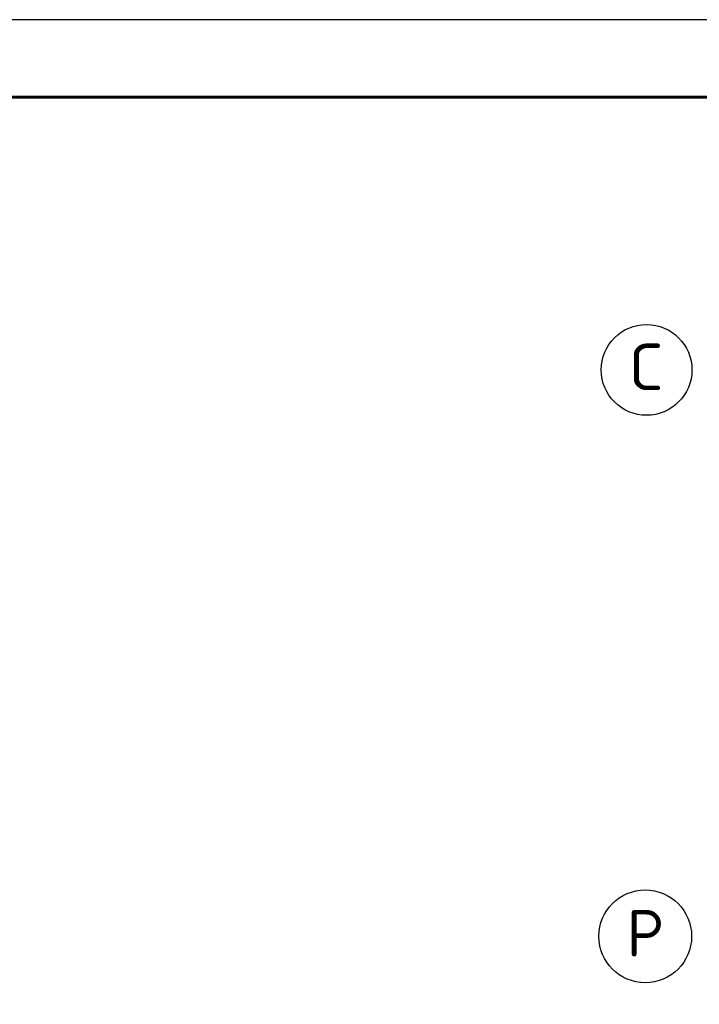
# Model space of a CAD drawing. Header units: millimetres. Extents: x 40580 to 559114, y -343730 to 81020.
# Tile 494 of 656: x 375600 to 379981, y -43739 to -37394. Entities that reach past the tile are written whole.
import ezdxf
from ezdxf.enums import TextEntityAlignment as Align

# ---------------------------------------------------------------- set-up
doc = ezdxf.new("R2010")
doc.units = ezdxf.units.MM
doc.linetypes.add('______5', pattern=[1100, 800, -100, 100, -100])
doc.layers.add('___________________', color=253, linetype='______5')
doc.layers.add('Тонкие', color=7, linetype='Continuous')
doc.styles.add('ISOCPEUR', font='isocpeur.ttf')

# ---------------------------------------------------------------- blocks, each defined once
blk = doc.blocks.new('Из_буфера8386')
at = {"linetype": 'Continuous', "lineweight": 25, "ltscale": 100}
blk.add_lwpolyline([(61.9, 59400), (61.9, 0), (42061.9, 0), (42061.9, 59400), (61.9, 59400)], dxfattribs=at)
blk.add_lwpolyline([(61.9, 59400), (61.9, 0), (42061.9, 0), (42061.9, 59400), (61.9, 59400)], dxfattribs=at)
at = {"linetype": 'Continuous', "lineweight": 60, "ltscale": 100}
blk.add_lwpolyline([(2061.9, 58900), (2061.9, 500), (41561.9, 500), (41561.9, 58900), (2061.9, 58900)], dxfattribs=at)

msp = doc.modelspace()

# ---------------------------------------------------------------- linework, layer by layer
at = {"layer": '___________________', "color": 7, "linetype": 'Continuous'}
for centre, radius in [((379640.5, -39650.5, -3800), 292.4), ((379631.9, -43300.5, -3800), 298.8)]:
    msp.add_circle(centre, radius, dxfattribs=at)

# ---------------------------------------------------------------- block references
at = {"layer": 'Тонкие'}
msp.add_blockref('Из_буфера8386', (373458, -96794), dxfattribs=at)

# ---------------------------------------------------------------- texts
at = {"layer": '___________________', "color": 7, "linetype": 'Continuous', "style": 'ISOCPEUR'}
for s, width, p, p2 in [('С', 0.999205, (379535.5, -39781, -3800), (379745.3, -39781, -3800)), ('Р', 0.999536, (379511.9, -43431, -3800), (379751.8, -43431, -3800))]:
    msp.add_text(s, height=300, dxfattribs=dict(at, width=width)).set_placement(p, p2, align=Align.FIT)

doc.saveas('drawing.dxf')
